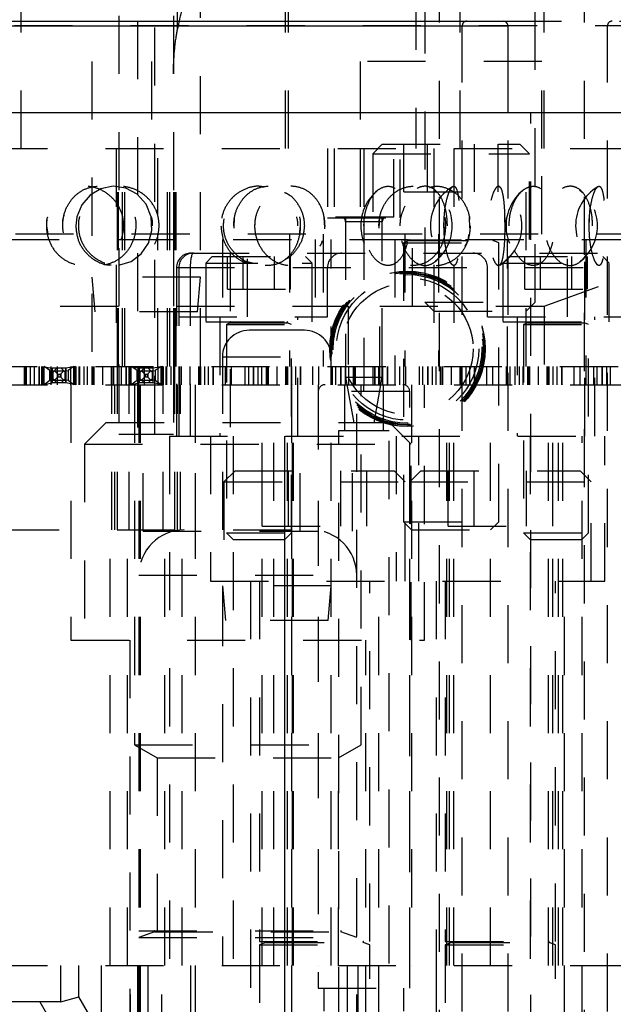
# Model space of a CAD drawing. Header units: inches. Extents: x 1880 to 2363, y -453 to -54.
# Tile 451 of 656: x 1908.08 to 1909.11, y -150.55 to -148.85. Entities that reach past the tile are written whole.
import ezdxf

# ---------------------------------------------------------------- set-up
doc = ezdxf.new("R2010")
doc.units = ezdxf.units.IN
doc.header["$LTSCALE"] = 0.5
doc.header["$MEASUREMENT"] = 0
doc.linetypes.add('HIDDEN', pattern=[0.225, 0.15, -0.075])
doc.layers.add('SID-M-H', color=4, linetype='HIDDEN')
doc.layers.add('SID-M-S', color=105, linetype='Continuous')

msp = doc.modelspace()

# ---------------------------------------------------------------- linework, layer by layer
at = {"layer": 'SID-M-H'}
for p, q in [((1908.25562, -147.4432), (1908.25562, -149.5632)), ((1908.34971, -147.4432), (1908.34971, -149.5632)), ((1908.35671, -148.86525), (1908.35671, -147.4432)), ((1908.08767, -149.07171), (1908.08767, -148.32171)), ((1908.20892, -148.32171), (1908.20892, -149.44671)), ((1908.31202, -148.32171), (1908.31202, -149.07171)), ((1908.39642, -149.44671), (1908.39642, -148.32171)), ((1908.54267, -149.07171), (1908.54267, -148.32171)), ((1908.54767, -149.07171), (1908.54767, -148.32171)), ((1908.84332, -149.07171), (1908.84332, -148.32171)), ((1909.05759, -152.25472), (1909.05759, -148.32171)), ((1908.28767, -148.45186), (1908.28767, -149.5632)), ((1908.31767, -149.5632), (1908.31767, -148.45186)), ((1908.76717, -148.60171), (1908.76717, -149.07171)), ((1908.98817, -149.07171), (1908.98817, -148.60171)), ((1908.78267, -148.60774), (1908.78267, -149.33621)), ((1908.97267, -149.33621), (1908.97267, -148.60774)), ((1908.80759, -152.25472), (1908.80759, -148.85222)), ((1908.91782, -148.85222), (1909.16782, -148.85222)), ((1909.1757, -148.86009), (1907.42963, -148.86009)), ((1908.84696, -151.75773), (1908.84696, -148.86009)), ((1909.09696, -151.75773), (1909.09696, -148.86009)), ((1908.98392, -148.92171), (1908.67142, -148.92171)), ((1908.67142, -148.92171), (1908.67142, -149.07171)), ((1908.98392, -149.07171), (1908.98392, -148.92171)), ((1908.9257, -151.75773), (1908.9257, -149.0097)), ((1908.96507, -152.8286), (1908.96507, -149.0097)), ((1907.23278, -149.07171), (1909.12255, -149.07171)), ((1908.25124, -149.07171), (1908.25124, -149.44671)), ((1908.25318, -149.44671), (1908.25318, -149.07171)), ((1908.25512, -149.44671), (1908.25512, -149.07171)), ((1908.26166, -149.44671), (1908.26166, -149.07171)), ((1908.26608, -149.44671), (1908.26608, -149.07171)), ((1908.32272, -149.18787), (1908.32272, -149.07171)), ((1908.33925, -149.44671), (1908.33925, -149.07171)), ((1908.34367, -149.44671), (1908.34367, -149.07171)), ((1908.35021, -149.44671), (1908.35021, -149.07171)), ((1908.35215, -149.44671), (1908.35215, -149.07171)), ((1908.35409, -149.44671), (1908.35409, -149.07171)), ((1908.61517, -149.07171), (1908.61517, -149.19071)), ((1908.62649, -149.07171), (1908.62649, -149.18982)), ((1908.67142, -149.07171), (1908.67142, -149.21921)), ((1908.67767, -149.07171), (1908.67767, -149.18982)), ((1908.70907, -149.0642), (1908.69267, -149.0806)), ((1908.70907, -149.0642), (1908.94627, -149.0642)), ((1908.72885, -149.18982), (1908.72885, -149.07171)), ((1908.74017, -149.19071), (1908.74017, -149.07171)), ((1908.74648, -149.1462), (1908.74648, -149.0642)), ((1908.78707, -149.1462), (1908.78707, -149.0642)), ((1908.79817, -149.07171), (1908.79817, -149.44671)), ((1908.83262, -149.07171), (1908.83262, -149.44671)), ((1908.86826, -149.1462), (1908.86826, -149.0642)), ((1908.90886, -149.1462), (1908.90886, -149.0642)), ((1908.96267, -149.0806), (1908.94627, -149.0642)), ((1908.95717, -149.44671), (1908.95717, -149.07171)), ((1908.98392, -149.21921), (1908.98392, -149.07171)), ((1908.69267, -149.0806), (1908.96267, -149.0806)), ((1908.69267, -149.0806), (1908.69267, -149.2282)), ((1908.96267, -149.2282), (1908.96267, -149.0806)), ((1908.2247, -149.14079), (1908.20607, -149.1517)), ((1908.24579, -149.13657), (1908.2247, -149.14079)), ((1908.26742, -149.1397), (1908.24579, -149.13657)), ((1908.28722, -149.15032), (1908.26742, -149.1397)), ((1908.80378, -149.14786), (1908.79901, -149.143)), ((1908.9118, -149.13867), (1908.91097, -149.13787)), ((1909.05378, -149.14786), (1909.04901, -149.143)), ((1908.20607, -149.1517), (1908.19167, -149.16838)), ((1908.30259, -149.16756), (1908.28722, -149.15032)), ((1908.74648, -149.1462), (1908.90886, -149.1462)), ((1908.19167, -149.16838), (1908.18316, -149.1894)), ((1908.31142, -149.18928), (1908.30259, -149.16756)), ((1908.18316, -149.1894), (1908.18146, -149.20473)), ((1908.31267, -149.21261), (1908.31142, -149.18928)), ((1908.45395, -149.20865), (1908.45492, -149.18934)), ((1908.61016, -149.20823), (1908.60921, -149.1899)), ((1908.61517, -149.19071), (1908.74017, -149.19071)), ((1908.72885, -149.18982), (1908.62649, -149.18982)), ((1908.64617, -149.19071), (1908.64617, -149.44671)), ((1908.70395, -149.20865), (1908.70492, -149.18934)), ((1908.70917, -149.44671), (1908.70917, -149.19071)), ((1908.81556, -149.20867), (1908.81588, -149.18934)), ((1908.86016, -149.20823), (1908.85921, -149.1899)), ((1908.92062, -149.2082), (1908.92049, -149.18992)), ((1909.06556, -149.20867), (1909.06588, -149.18934)), ((1908.13097, -149.20473), (1908.13322, -149.21903)), ((1908.30653, -149.23462), (1908.31267, -149.21261)), ((1908.56799, -149.20473), (1908.56586, -149.22025)), ((1908.70916, -149.19769), (1908.64617, -149.19769)), ((1908.64617, -149.19769), (1908.64617, -149.46541)), ((1908.67767, -149.19769), (1908.67767, -149.4467)), ((1908.70916, -149.46541), (1908.70916, -149.19769)), ((1908.81799, -149.20473), (1908.81586, -149.22025)), ((1905.45267, -149.2282), (1909.15267, -149.2282)), ((1909.17767, -149.21921), (1905.99017, -149.21921)), ((1908.32272, -149.44671), (1908.32272, -149.21899)), ((1908.43392, -149.2282), (1908.43392, -150.4782)), ((1908.54922, -149.21921), (1908.54922, -149.44671)), ((1908.59382, -149.2282), (1908.59382, -149.3432)), ((1908.6072, -149.21921), (1908.6072, -149.44671)), ((1908.62142, -150.4782), (1908.62142, -149.2282)), ((1908.73067, -149.2282), (1908.73067, -149.4782)), ((1908.74567, -149.2282), (1908.74567, -149.2286)), ((1908.74567, -149.2286), (1908.90967, -149.2286)), ((1908.75547, -149.23012), (1908.74567, -149.23369)), ((1908.74813, -149.21921), (1908.74813, -149.44671)), ((1908.75547, -149.23012), (1908.89986, -149.23012)), ((1908.76151, -149.3432), (1908.76151, -149.2282)), ((1908.80611, -149.21921), (1908.80611, -149.44671)), ((1908.90967, -149.23369), (1908.89986, -149.23012)), ((1908.90967, -149.2286), (1908.90967, -149.2282)), ((1908.92467, -149.4782), (1908.92467, -149.2282)), ((1909.05967, -149.2282), (1909.05967, -149.4782)), ((1908.29408, -149.2529), (1908.30653, -149.23462)), ((1908.74567, -149.23369), (1908.90967, -149.23369)), ((1908.74567, -149.23369), (1908.74567, -149.7142)), ((1908.90967, -149.7142), (1908.90967, -149.23369)), ((1908.27685, -149.26581), (1908.29408, -149.2529)), ((1908.37998, -149.2516), (1909.12525, -149.2516)), ((1908.41651, -149.25775), (1908.40531, -149.26895)), ((1908.41651, -149.25775), (1908.57711, -149.25775)), ((1908.44268, -149.31375), (1908.44268, -149.25775)), ((1908.4475, -149.2516), (1908.4475, -149.5666)), ((1908.46975, -149.31375), (1908.46975, -149.25775)), ((1908.47703, -149.3616), (1908.47703, -149.2516)), ((1908.52387, -149.31375), (1908.52387, -149.25775)), ((1908.55094, -149.31375), (1908.55094, -149.25775)), ((1908.58831, -149.26895), (1908.57711, -149.25775)), ((1908.92822, -149.25775), (1908.91702, -149.26895)), ((1908.92822, -149.25775), (1909.08882, -149.25775)), ((1908.9544, -149.31375), (1908.9544, -149.25775)), ((1908.98146, -149.31375), (1908.98146, -149.25775)), ((1909.02821, -149.3616), (1909.02821, -149.2516)), ((1909.03559, -149.31375), (1909.03559, -149.25775)), ((1909.05774, -149.5666), (1909.05774, -149.2516)), ((1909.06265, -149.31375), (1909.06265, -149.25775)), ((1909.10002, -149.26895), (1909.08882, -149.25775)), ((1908.2574, -149.27201), (1908.27685, -149.26581)), ((1908.35498, -149.2766), (1908.35498, -149.5666)), ((1908.35498, -149.2766), (1909.15025, -149.2766)), ((1908.35892, -149.2766), (1908.35892, -149.5666)), ((1908.3786, -149.2766), (1908.3786, -149.5666)), ((1908.40531, -149.26895), (1908.49513, -149.26895)), ((1908.40531, -149.26895), (1908.40531, -149.36975)), ((1908.52945, -149.26895), (1908.53394, -149.26895)), ((1908.57147, -149.26895), (1908.58831, -149.26895)), ((1908.58831, -149.36975), (1908.58831, -149.26895)), ((1908.61482, -149.3616), (1908.61482, -149.2766)), ((1908.89041, -149.3616), (1908.89041, -149.2766)), ((1908.91702, -149.26895), (1909.10002, -149.26895)), ((1908.91702, -149.26895), (1908.91702, -149.36975)), ((1909.10002, -149.36975), (1909.10002, -149.26895)), ((1908.39642, -149.29296), (1908.20892, -149.29296)), ((1908.20892, -149.29296), (1908.21417, -149.35296)), ((1908.39117, -149.35296), (1908.39642, -149.29296)), ((1908.98782, -149.3432), (1909.15267, -149.2832)), ((1908.44268, -149.31375), (1908.55094, -149.31375)), ((1908.9544, -149.31375), (1909.06265, -149.31375)), ((1907.9548, -149.3432), (1908.65054, -149.3432)), ((1908.65054, -149.3432), (1908.65054, -149.4782)), ((1908.7048, -149.3432), (1908.98782, -149.3432)), ((1908.7048, -149.4782), (1908.7048, -149.3432)), ((1908.78267, -149.33621), (1908.97267, -149.33621)), ((1908.78267, -149.33621), (1908.79817, -149.35171)), ((1908.95717, -149.35171), (1908.97267, -149.33621)), ((1908.98782, -149.3432), (1908.98782, -149.4782)), ((1908.39117, -149.35296), (1908.21417, -149.35296)), ((1908.35892, -149.3616), (1908.61482, -149.3616)), ((1908.42978, -149.3616), (1908.42978, -149.5666)), ((1908.56364, -149.5666), (1908.56364, -149.3616)), ((1908.79817, -149.35171), (1908.95717, -149.35171)), ((1908.89041, -149.3616), (1909.14632, -149.3616)), ((1908.94159, -149.3616), (1908.94159, -149.5666)), ((1909.07545, -149.5666), (1909.07545, -149.3616)), ((1908.40531, -149.36975), (1908.58831, -149.36975)), ((1908.44081, -149.36975), (1908.44081, -149.37015)), ((1908.44081, -149.37015), (1908.55281, -149.37015)), ((1908.44811, -149.37167), (1908.44081, -149.37433)), ((1908.44081, -149.37433), (1908.55281, -149.37433)), ((1908.44081, -149.37433), (1908.44081, -149.73325)), ((1908.44811, -149.37167), (1908.54551, -149.37167)), ((1908.55281, -149.37433), (1908.54551, -149.37167)), ((1908.55281, -149.37015), (1908.55281, -149.36975)), ((1908.55281, -149.73325), (1908.55281, -149.37433)), ((1908.91702, -149.36975), (1909.10002, -149.36975)), ((1908.95252, -149.36975), (1908.95252, -149.37015)), ((1908.95252, -149.37015), (1909.06452, -149.37015)), ((1908.95983, -149.37167), (1908.95252, -149.37433)), ((1908.95252, -149.37433), (1909.06452, -149.37433)), ((1908.95252, -149.37433), (1908.95252, -149.73325)), ((1908.95983, -149.37167), (1909.05722, -149.37167)), ((1909.06452, -149.37433), (1909.05722, -149.37167)), ((1909.06452, -149.37015), (1909.06452, -149.36975)), ((1909.06452, -149.73325), (1909.06452, -149.37433)), ((1908.57542, -149.38445), (1908.47992, -149.38445)), ((1908.43392, -149.43045), (1908.62142, -149.43045)), ((1906.81517, -149.44671), (1909.12255, -149.44671)), ((1908.09267, -149.44671), (1908.09267, -149.4782)), ((1908.09317, -149.44671), (1908.09317, -149.4782)), ((1908.09567, -149.44671), (1908.09567, -149.4782)), ((1908.09617, -149.44671), (1908.09617, -149.4782)), ((1908.10345, -149.4782), (1908.10345, -149.44671)), ((1908.11017, -149.4782), (1908.11017, -149.44671)), ((1908.11767, -149.44671), (1908.11767, -149.4782)), ((1908.11814, -149.44671), (1908.11814, -149.4782)), ((1908.11817, -149.44671), (1908.11817, -149.4782)), ((1908.12314, -149.4782), (1908.12314, -149.44671)), ((1908.12355, -149.4782), (1908.12355, -149.44671)), ((1908.12414, -149.44671), (1908.14076, -149.44988)), ((1908.12561, -149.4782), (1908.12561, -149.44671)), ((1908.13704, -149.45395), (1908.12708, -149.44671)), ((1908.12708, -149.4782), (1908.12708, -149.44671)), ((1908.13937, -149.4782), (1908.13937, -149.44671)), ((1908.14106, -149.44995), (1908.14076, -149.44988)), ((1908.14076, -149.44988), (1908.14076, -149.47503)), ((1908.16427, -149.44995), (1908.14106, -149.44995)), ((1908.14117, -149.47495), (1908.14117, -149.44995)), ((1908.14117, -149.45781), (1908.14902, -149.44995)), ((1908.14917, -149.44671), (1908.14917, -149.4782)), ((1908.15631, -149.44995), (1908.16417, -149.45781)), ((1908.16417, -149.44995), (1908.16417, -149.47495)), ((1908.16458, -149.44988), (1908.16427, -149.44995)), ((1908.18119, -149.44671), (1908.16458, -149.44988)), ((1908.16458, -149.47503), (1908.16458, -149.44988)), ((1908.17826, -149.44671), (1908.16829, -149.45395)), ((1908.17267, -149.44671), (1908.17267, -149.4782)), ((1908.17826, -149.4782), (1908.17826, -149.44671)), ((1908.17867, -149.44671), (1908.17867, -149.4782)), ((1908.17972, -149.44671), (1908.17972, -149.4782)), ((1908.18178, -149.44671), (1908.18178, -149.4782)), ((1908.18219, -149.4782), (1908.18219, -149.44671)), ((1908.18717, -149.44671), (1908.18717, -149.4782)), ((1908.18719, -149.4782), (1908.18719, -149.44671)), ((1908.18767, -149.44671), (1908.18767, -149.4782)), ((1908.19517, -149.44671), (1908.19517, -149.4782)), ((1908.20188, -149.4782), (1908.20188, -149.44671)), ((1908.20917, -149.44671), (1908.20917, -149.4782)), ((1908.20967, -149.44671), (1908.20967, -149.4782)), ((1908.21217, -149.44671), (1908.21217, -149.4782)), ((1908.21267, -149.44671), (1908.21267, -149.4782)), ((1908.22767, -149.44671), (1908.22767, -149.4782)), ((1908.24267, -149.44671), (1908.24267, -149.4782)), ((1908.24317, -149.44671), (1908.24317, -149.4782)), ((1908.24567, -149.44671), (1908.24567, -149.4782)), ((1908.24617, -149.44671), (1908.24617, -149.4782)), ((1908.25345, -149.7282), (1908.25345, -149.44671)), ((1908.26017, -149.4782), (1908.26017, -149.44671)), ((1908.26767, -149.44671), (1908.26767, -149.4782)), ((1908.26814, -149.44671), (1908.26814, -149.4782)), ((1908.26817, -149.44671), (1908.26817, -149.4782)), ((1908.27314, -149.4782), (1908.27314, -149.44671)), ((1908.27355, -149.4782), (1908.27355, -149.44671)), ((1908.27414, -149.44671), (1908.29076, -149.44988)), ((1908.27561, -149.4782), (1908.27561, -149.44671)), ((1908.28704, -149.45395), (1908.27708, -149.44671)), ((1908.27708, -149.4782), (1908.27708, -149.44671)), ((1908.28937, -149.4782), (1908.28937, -149.44671)), ((1908.29106, -149.44995), (1908.29076, -149.44988)), ((1908.29076, -149.44988), (1908.29076, -149.47503)), ((1908.31427, -149.44995), (1908.29106, -149.44995)), ((1908.29117, -149.47495), (1908.29117, -149.44995)), ((1908.29117, -149.45781), (1908.29902, -149.44995)), ((1908.29917, -149.44671), (1908.29917, -149.4782)), ((1908.30631, -149.44995), (1908.31417, -149.45781)), ((1908.31417, -149.44995), (1908.31417, -149.47495)), ((1908.31458, -149.44988), (1908.31427, -149.44995)), ((1908.33119, -149.44671), (1908.31458, -149.44988)), ((1908.31458, -149.47503), (1908.31458, -149.44988)), ((1908.32826, -149.44671), (1908.31829, -149.45395)), ((1908.32267, -149.44671), (1908.32267, -149.4782)), ((1908.32826, -149.4782), (1908.32826, -149.44671)), ((1908.32867, -149.44671), (1908.32867, -149.4782)), ((1908.32972, -149.44671), (1908.32972, -149.4782)), ((1908.33178, -149.44671), (1908.33178, -149.4782)), ((1908.33219, -149.4782), (1908.33219, -149.44671)), ((1908.33717, -149.44671), (1908.33717, -149.4782)), ((1908.33719, -149.4782), (1908.33719, -149.44671)), ((1908.33767, -149.44671), (1908.33767, -149.4782)), ((1908.34517, -149.44671), (1908.34517, -149.4782)), ((1908.35188, -149.7282), (1908.35188, -149.44671)), ((1908.35917, -149.44671), (1908.35917, -149.4782)), ((1908.35967, -149.44671), (1908.35967, -149.4782)), ((1908.36217, -149.44671), (1908.36217, -149.4782)), ((1908.36267, -149.44671), (1908.36267, -149.4782)), ((1908.37767, -149.44671), (1908.37767, -149.4782)), ((1908.39267, -149.44671), (1908.39267, -149.4782)), ((1908.39317, -149.44671), (1908.39317, -149.4782)), ((1908.39567, -149.44671), (1908.39567, -149.4782)), ((1908.39617, -149.44671), (1908.39617, -149.4782)), ((1908.40345, -149.4782), (1908.40345, -149.44671)), ((1908.41017, -149.4782), (1908.41017, -149.44671)), ((1908.41767, -149.44671), (1908.41767, -149.4782)), ((1908.41817, -149.44671), (1908.41817, -149.4782)), ((1908.43937, -149.4782), (1908.43937, -149.44671)), ((1908.44917, -149.44671), (1908.44917, -149.4782)), ((1908.47267, -149.44671), (1908.47267, -149.4782)), ((1908.47867, -149.44671), (1908.47867, -149.4782)), ((1908.48717, -149.44671), (1908.48717, -149.4782)), ((1908.48767, -149.44671), (1908.48767, -149.4782)), ((1908.49517, -149.44671), (1908.49517, -149.4782)), ((1908.50188, -149.4782), (1908.50188, -149.44671)), ((1908.50917, -149.44671), (1908.50917, -149.4782)), ((1908.50967, -149.44671), (1908.50967, -149.4782)), ((1908.51217, -149.44671), (1908.51217, -149.4782)), ((1908.51267, -149.44671), (1908.51267, -149.4782)), ((1908.52767, -149.44671), (1908.52767, -149.4782)), ((1908.54267, -149.44671), (1908.54267, -149.4782)), ((1908.54317, -149.44671), (1908.54317, -149.4782)), ((1908.54567, -149.44671), (1908.54567, -149.4782)), ((1908.54617, -149.44671), (1908.54617, -149.4782)), ((1908.55345, -149.4782), (1908.55345, -149.44671)), ((1908.56017, -149.4782), (1908.56017, -149.44671)), ((1908.56767, -149.44671), (1908.56767, -149.4782)), ((1908.56817, -149.44671), (1908.56817, -149.4782)), ((1908.58937, -149.4782), (1908.58937, -149.44671)), ((1908.59917, -149.44671), (1908.59917, -149.4782)), ((1908.62267, -149.44671), (1908.62267, -149.4782)), ((1908.62867, -149.44671), (1908.62867, -149.4782)), ((1908.63717, -149.44671), (1908.63717, -149.4782)), ((1908.63767, -149.44671), (1908.63767, -149.4782)), ((1908.64517, -149.44671), (1908.64517, -149.4782)), ((1908.65188, -149.4782), (1908.65188, -149.44671)), ((1908.65917, -149.44671), (1908.65917, -149.4782)), ((1908.65967, -149.44671), (1908.65967, -149.4782)), ((1908.66217, -149.44671), (1908.66217, -149.4782)), ((1908.66267, -149.44671), (1908.66267, -149.4782)), ((1908.67767, -149.44671), (1908.67767, -149.4782)), ((1908.69267, -149.44671), (1908.69267, -149.4782)), ((1908.69317, -149.44671), (1908.69317, -149.4782)), ((1908.69567, -149.44671), (1908.69567, -149.4782)), ((1908.69617, -149.44671), (1908.69617, -149.4782)), ((1908.70345, -149.4782), (1908.70345, -149.44671)), ((1908.71017, -149.4782), (1908.71017, -149.44671)), ((1908.71767, -149.44671), (1908.71767, -149.4782)), ((1908.71817, -149.44671), (1908.71817, -149.4782)), ((1908.73937, -149.4782), (1908.73937, -149.44671)), ((1908.74917, -149.44671), (1908.74917, -149.4782)), ((1908.77267, -149.44671), (1908.77267, -149.4782)), ((1908.77867, -149.44671), (1908.77867, -149.4782)), ((1908.78717, -149.44671), (1908.78717, -149.4782)), ((1908.78767, -149.44671), (1908.78767, -149.4782)), ((1908.79517, -149.44671), (1908.79517, -149.4782)), ((1908.80188, -149.4782), (1908.80188, -149.44671)), ((1908.80917, -149.44671), (1908.80917, -149.4782)), ((1908.80967, -149.44671), (1908.80967, -149.4782)), ((1908.81217, -149.44671), (1908.81217, -149.4782)), ((1908.81267, -149.44671), (1908.81267, -149.4782)), ((1908.82767, -149.44671), (1908.82767, -149.4782)), ((1908.84267, -149.44671), (1908.84267, -149.4782)), ((1908.84317, -149.44671), (1908.84317, -149.4782)), ((1908.84567, -149.44671), (1908.84567, -149.4782)), ((1908.84617, -149.44671), (1908.84617, -149.4782)), ((1908.85345, -149.4782), (1908.85345, -149.44671)), ((1908.86017, -149.4782), (1908.86017, -149.44671)), ((1908.86767, -149.44671), (1908.86767, -149.4782)), ((1908.86817, -149.44671), (1908.86817, -149.4782)), ((1908.88937, -149.4782), (1908.88937, -149.44671)), ((1908.89917, -149.44671), (1908.89917, -149.4782)), ((1908.92267, -149.44671), (1908.92267, -149.4782)), ((1908.92867, -149.44671), (1908.92867, -149.4782)), ((1908.93717, -149.44671), (1908.93717, -149.4782)), ((1908.93767, -149.44671), (1908.93767, -149.4782)), ((1908.94517, -149.44671), (1908.94517, -149.4782)), ((1908.95188, -149.4782), (1908.95188, -149.44671)), ((1908.95917, -149.44671), (1908.95917, -149.4782)), ((1908.95967, -149.44671), (1908.95967, -149.4782)), ((1908.96217, -149.44671), (1908.96217, -149.4782)), ((1908.96267, -149.44671), (1908.96267, -149.4782)), ((1908.97767, -149.44671), (1908.97767, -149.4782)), ((1908.99267, -149.44671), (1908.99267, -149.4782)), ((1908.99317, -149.44671), (1908.99317, -149.4782)), ((1908.99567, -149.44671), (1908.99567, -149.4782)), ((1908.99617, -149.44671), (1908.99617, -149.4782)), ((1909.00345, -149.4782), (1909.00345, -149.44671)), ((1909.01017, -149.4782), (1909.01017, -149.44671)), ((1909.01767, -149.44671), (1909.01767, -149.4782)), ((1909.01817, -149.44671), (1909.01817, -149.4782)), ((1909.03937, -149.4782), (1909.03937, -149.44671)), ((1909.04917, -149.44671), (1909.04917, -149.4782)), ((1909.07267, -149.44671), (1909.07267, -149.4782)), ((1909.07867, -149.44671), (1909.07867, -149.4782)), ((1909.08717, -149.44671), (1909.08717, -149.4782)), ((1909.08767, -149.44671), (1909.08767, -149.4782)), ((1909.09517, -149.44671), (1909.09517, -149.4782)), ((1909.10188, -149.4782), (1909.10188, -149.44671)), ((1908.13704, -149.47096), (1908.13704, -149.45395)), ((1908.13704, -149.45395), (1908.14192, -149.45458)), ((1908.14902, -149.47495), (1908.14117, -149.4671)), ((1908.14192, -149.45458), (1908.14192, -149.47033)), ((1908.14192, -149.45458), (1908.16341, -149.45458)), ((1908.14974, -149.45952), (1908.14459, -149.45438)), ((1908.14974, -149.46538), (1908.14459, -149.47053)), ((1908.14974, -149.45952), (1908.14974, -149.46538)), ((1908.14974, -149.45952), (1908.15077, -149.4598)), ((1908.15077, -149.46511), (1908.14974, -149.46538)), ((1908.15077, -149.4598), (1908.15077, -149.46511)), ((1908.15077, -149.4598), (1908.15457, -149.4598)), ((1908.15457, -149.46511), (1908.15077, -149.46511)), ((1908.15457, -149.4598), (1908.1556, -149.45952)), ((1908.15457, -149.4598), (1908.15457, -149.46511)), ((1908.1556, -149.46538), (1908.15457, -149.46511)), ((1908.1556, -149.45952), (1908.16074, -149.45438)), ((1908.1556, -149.45952), (1908.1556, -149.46538)), ((1908.1556, -149.46538), (1908.16074, -149.47053)), ((1908.16417, -149.4671), (1908.15631, -149.47495)), ((1908.16341, -149.45458), (1908.16829, -149.45395)), ((1908.16341, -149.47033), (1908.16341, -149.45458)), ((1908.16829, -149.45395), (1908.16829, -149.47096)), ((1908.28704, -149.47096), (1908.28704, -149.45395)), ((1908.28704, -149.45395), (1908.29192, -149.45458)), ((1908.29902, -149.47495), (1908.29117, -149.4671)), ((1908.29192, -149.45458), (1908.29192, -149.47033)), ((1908.29192, -149.45458), (1908.31341, -149.45458)), ((1908.29974, -149.45952), (1908.29459, -149.45438)), ((1908.29974, -149.46538), (1908.29459, -149.47053)), ((1908.29974, -149.45952), (1908.29974, -149.46538)), ((1908.29974, -149.45952), (1908.30077, -149.4598)), ((1908.30077, -149.46511), (1908.29974, -149.46538)), ((1908.30077, -149.4598), (1908.30077, -149.46511)), ((1908.30077, -149.4598), (1908.30457, -149.4598)), ((1908.30457, -149.46511), (1908.30077, -149.46511)), ((1908.30457, -149.4598), (1908.3056, -149.45952)), ((1908.30457, -149.4598), (1908.30457, -149.46511)), ((1908.3056, -149.46538), (1908.30457, -149.46511)), ((1908.3056, -149.45952), (1908.31074, -149.45438)), ((1908.3056, -149.45952), (1908.3056, -149.46538)), ((1908.3056, -149.46538), (1908.31074, -149.47053)), ((1908.31417, -149.4671), (1908.30631, -149.47495)), ((1908.31341, -149.45458), (1908.31829, -149.45395)), ((1908.31341, -149.47033), (1908.31341, -149.45458)), ((1908.31829, -149.45395), (1908.31829, -149.47096)), ((1908.64617, -149.46541), (1908.70916, -149.46541)), ((1908.64617, -149.46541), (1908.66005, -149.54415)), ((1908.69528, -149.54415), (1908.70916, -149.46541)), ((1907.23278, -149.4782), (1909.12255, -149.4782)), ((1908.12414, -149.4782), (1908.14076, -149.47503)), ((1908.13704, -149.47096), (1908.12708, -149.4782)), ((1908.14192, -149.47033), (1908.13704, -149.47096)), ((1908.14076, -149.47503), (1908.14106, -149.47495)), ((1908.16427, -149.47495), (1908.14106, -149.47495)), ((1908.14192, -149.47033), (1908.16341, -149.47033)), ((1908.16829, -149.47096), (1908.16341, -149.47033)), ((1908.16427, -149.47495), (1908.16458, -149.47503)), ((1908.18119, -149.4782), (1908.16458, -149.47503)), ((1908.17826, -149.4782), (1908.16829, -149.47096)), ((1908.17317, -149.4782), (1908.17317, -149.9182)), ((1908.24345, -149.7282), (1908.24345, -149.4782)), ((1908.24845, -149.7282), (1908.24845, -149.4782)), ((1908.27345, -149.7282), (1908.27345, -149.4782)), ((1908.27414, -149.4782), (1908.29076, -149.47503)), ((1908.28704, -149.47096), (1908.27708, -149.4782)), ((1908.28267, -149.4782), (1908.28267, -150.0982)), ((1908.29192, -149.47033), (1908.28704, -149.47096)), ((1908.29017, -149.4782), (1908.29017, -153.2282)), ((1908.29076, -149.47503), (1908.29106, -149.47495)), ((1908.31427, -149.47495), (1908.29106, -149.47495)), ((1908.29192, -149.47033), (1908.31341, -149.47033)), ((1908.29267, -150.9782), (1908.29267, -149.4782)), ((1908.31829, -149.47096), (1908.31341, -149.47033)), ((1908.31427, -149.47495), (1908.31458, -149.47503)), ((1908.33119, -149.4782), (1908.31458, -149.47503)), ((1908.32826, -149.4782), (1908.31829, -149.47096)), ((1908.33188, -149.7282), (1908.33188, -149.4782)), ((1908.35688, -149.7282), (1908.35688, -149.4782)), ((1908.36188, -149.7282), (1908.36188, -149.4782)), ((1908.38767, -150.9782), (1908.38767, -149.4782)), ((1908.50267, -150.4782), (1908.50267, -149.4782)), ((1908.52267, -150.4782), (1908.52267, -149.4782)), ((1908.54171, -150.4782), (1908.54171, -149.4782)), ((1908.54613, -150.4782), (1908.54613, -149.4782)), ((1908.55267, -149.4782), (1908.55267, -150.9782)), ((1908.55461, -150.4782), (1908.55461, -149.4782)), ((1908.55654, -150.4782), (1908.55654, -149.4782)), ((1908.59867, -149.4782), (1908.59867, -150.4782)), ((1908.6442, -149.4782), (1908.6442, -149.55694)), ((1908.66517, -153.2282), (1908.66517, -149.4782)), ((1908.67267, -150.0982), (1908.67267, -149.4782)), ((1908.71113, -149.55694), (1908.71113, -149.4782)), ((1908.75667, -150.4782), (1908.75667, -149.4782)), ((1908.75967, -149.4782), (1908.75967, -150.4782)), ((1908.78217, -149.9182), (1908.78217, -149.4782)), ((1908.82017, -150.4782), (1908.82017, -149.4782)), ((1908.82517, -150.4782), (1908.82517, -149.4782)), ((1908.83267, -150.4782), (1908.83267, -149.4782)), ((1908.89567, -150.4782), (1908.89567, -149.4782)), ((1908.99517, -150.4782), (1908.99517, -149.4782)), ((1909.00267, -150.4782), (1909.00267, -149.4782)), ((1909.01267, -150.4782), (1909.01267, -149.4782)), ((1909.02017, -150.4782), (1909.02017, -149.4782)), ((1908.75641, -149.49001), (1908.59893, -149.49001)), ((1908.59893, -149.49001), (1908.59893, -150.51757)), ((1908.75641, -150.51757), (1908.75641, -149.49001)), ((1908.23392, -149.5432), (1908.19642, -149.5807)), ((1908.23392, -149.5432), (1908.72142, -149.5432)), ((1908.29753, -149.7307), (1908.29753, -149.5432)), ((1908.3876, -149.7307), (1908.3876, -149.5432)), ((1908.56773, -149.7307), (1908.56773, -149.5432)), ((1908.6578, -149.7307), (1908.6578, -149.5432)), ((1908.69528, -149.54415), (1908.66005, -149.54415)), ((1908.75892, -149.5807), (1908.72142, -149.5432)), ((1908.25562, -149.5632), (1908.34971, -149.5632)), ((1908.34267, -149.5666), (1908.34267, -150.9782)), ((1908.34267, -149.5666), (1909.16267, -149.5666)), ((1908.41317, -149.5666), (1908.41317, -149.8166)), ((1908.45231, -149.5666), (1908.45231, -150.9782)), ((1908.54131, -150.9782), (1908.54131, -149.5666)), ((1908.63436, -149.55694), (1908.72097, -149.55694)), ((1908.63436, -150.78135), (1908.63436, -149.55694)), ((1908.72097, -150.67505), (1908.72097, -149.55694)), ((1908.73317, -149.5666), (1908.73317, -149.8166)), ((1908.77217, -149.8166), (1908.77217, -149.5666)), ((1908.96412, -149.5666), (1908.96412, -150.9782)), ((1909.05312, -150.9782), (1909.05312, -149.5666)), ((1909.09217, -149.8166), (1909.09217, -149.5666)), ((1908.19642, -149.5807), (1908.75892, -149.5807)), ((1908.19642, -149.5807), (1908.19642, -149.9182)), ((1908.75892, -149.9182), (1908.75892, -149.5807)), ((1908.45567, -149.6266), (1908.43667, -149.6456)), ((1908.45567, -149.6266), (1908.72967, -149.6266)), ((1908.50246, -149.7216), (1908.50246, -149.6266)), ((1908.54756, -149.7216), (1908.54756, -149.6266)), ((1908.63777, -149.7216), (1908.63777, -149.6266)), ((1908.68288, -149.7216), (1908.68288, -149.6266)), ((1908.74867, -149.6456), (1908.72967, -149.6266)), ((1908.77567, -149.6266), (1908.75667, -149.6456)), ((1908.77567, -149.6266), (1909.04967, -149.6266)), ((1908.82246, -149.7216), (1908.82246, -149.6266)), ((1908.86756, -149.7216), (1908.86756, -149.6266)), ((1908.95777, -149.7216), (1908.95777, -149.6266)), ((1909.00288, -149.7216), (1909.00288, -149.6266)), ((1909.06867, -149.6456), (1909.04967, -149.6266)), ((1908.43667, -149.6456), (1908.74867, -149.6456)), ((1908.43667, -149.6456), (1908.43667, -149.8166)), ((1908.74867, -149.8166), (1908.74867, -149.6456)), ((1908.75667, -149.6456), (1909.06867, -149.6456)), ((1909.06867, -149.8166), (1909.06867, -149.6456)), ((1908.50246, -149.7216), (1908.68288, -149.7216)), ((1908.74567, -149.7142), (1908.90967, -149.7142)), ((1908.74567, -149.7142), (1908.75967, -149.7282)), ((1908.82246, -149.7216), (1909.00288, -149.7216)), ((1908.89567, -149.7282), (1908.90967, -149.7142)), ((1908.05267, -149.7282), (1908.58717, -149.7282)), ((1908.24062, -150.4782), (1908.24062, -149.7282)), ((1908.27062, -150.4782), (1908.27062, -149.7282)), ((1908.29753, -149.7307), (1908.6578, -149.7307)), ((1908.33471, -150.4782), (1908.33471, -149.7282)), ((1908.36471, -150.4782), (1908.36471, -149.7282)), ((1908.44081, -149.73325), (1908.55281, -149.73325)), ((1908.44081, -149.73325), (1908.45231, -149.74475)), ((1908.54131, -149.74475), (1908.55281, -149.73325)), ((1908.75967, -149.7282), (1908.89567, -149.7282)), ((1908.95252, -149.73325), (1909.06452, -149.73325)), ((1908.95252, -149.73325), (1908.96402, -149.74475)), ((1909.05302, -149.74475), (1909.06452, -149.73325)), ((1908.45231, -149.74475), (1908.54131, -149.74475)), ((1908.96402, -149.74475), (1909.05302, -149.74475)), ((1908.29017, -149.8062), (1908.66342, -149.8062)), ((1908.41317, -149.8166), (1909.09217, -149.8166)), ((1908.48217, -149.8166), (1908.48217, -150.9782)), ((1908.49767, -149.8166), (1908.49767, -150.437)), ((1908.68767, -150.437), (1908.68767, -149.8166)), ((1908.70317, -150.9782), (1908.70317, -149.8166)), ((1908.80217, -149.8166), (1908.80217, -150.9782)), ((1908.81767, -149.8166), (1908.81767, -150.437)), ((1909.00767, -150.437), (1909.00767, -149.8166)), ((1909.02317, -150.9782), (1909.02317, -149.8166)), ((1908.62142, -149.82445), (1908.43392, -149.82445)), ((1908.43392, -149.82445), (1908.43917, -149.88445)), ((1908.61617, -149.88445), (1908.62142, -149.82445)), ((1908.61617, -149.88445), (1908.43917, -149.88445)), ((1908.17317, -149.9182), (1908.78217, -149.9182)), ((1908.27467, -149.9182), (1908.27467, -150.9782)), ((1908.68067, -150.9782), (1908.68067, -149.9182)), ((1908.28267, -150.0982), (1908.67267, -150.0982)), ((1908.28267, -150.0982), (1908.32142, -150.12057)), ((1908.63392, -150.12057), (1908.67267, -150.0982)), ((1908.32142, -150.12057), (1908.63392, -150.12057)), ((1908.32142, -150.12057), (1908.32142, -150.4782)), ((1908.63392, -150.4782), (1908.63392, -150.12057)), ((1908.29017, -150.4186), (1908.66517, -150.4186)), ((1908.31722, -150.42012), (1908.29017, -150.42997)), ((1908.29017, -150.42997), (1908.66517, -150.42997)), ((1908.31722, -150.42012), (1908.63632, -150.42012)), ((1908.66517, -150.42997), (1908.63811, -150.42012)), ((1908.49767, -150.437), (1908.68767, -150.437)), ((1908.50897, -150.43852), (1908.49767, -150.44264)), ((1908.49767, -150.44264), (1908.68767, -150.44264)), ((1908.49767, -150.44264), (1908.49767, -151.3011)), ((1908.50897, -150.43852), (1908.67636, -150.43852)), ((1908.68767, -150.44264), (1908.67636, -150.43852)), ((1908.68767, -151.3011), (1908.68767, -150.44264)), ((1908.81767, -150.437), (1909.00767, -150.437)), ((1908.82897, -150.43852), (1908.81767, -150.44264)), ((1908.81767, -150.44264), (1909.00767, -150.44264)), ((1908.81767, -150.44264), (1908.81767, -151.3011)), ((1908.82897, -150.43852), (1908.99636, -150.43852)), ((1909.00767, -150.44264), (1908.99636, -150.43852)), ((1909.00767, -151.3011), (1909.00767, -150.44264)), ((1907.23278, -150.4782), (1909.12255, -150.4782)), ((1908.15562, -150.5407), (1908.15562, -150.4782)), ((1908.18687, -150.53233), (1908.18687, -150.4782)), ((1908.22562, -150.9782), (1908.22562, -150.4782)), ((1908.27562, -153.2282), (1908.27562, -150.4782)), ((1908.28767, -150.4782), (1908.28767, -150.9782)), ((1908.30579, -150.4782), (1908.30579, -150.9782)), ((1908.32971, -153.2282), (1908.32971, -150.4782)), ((1908.37971, -150.9782), (1908.37971, -150.4782)), ((1908.64954, -150.9782), (1908.64954, -150.4782)), ((1908.66767, -150.9782), (1908.66767, -150.4782)), ((1908.80267, -150.9782), (1908.80267, -150.4782)), ((1908.59893, -150.51757), (1908.75641, -150.51757)), ((1908.60877, -150.51757), (1908.60877, -150.55694)), ((1908.74656, -150.55694), (1908.74656, -150.51757)), ((1908.15562, -150.5407), (1908.18687, -150.53233)), ((1908.22562, -150.59945), (1908.18687, -150.53233)), ((1908.15562, -150.5407), (1906.84642, -150.5407)), ((1908.11954, -150.5407), (1908.22562, -150.72445))]:
    msp.add_line(p, q, dxfattribs=at)
for radius in [0.13382, 0.13345, 0.13158, 0.13016, 0.12795, 0.12265, 0.11286]:
    msp.add_circle((1908.75262, -149.4166), radius, dxfattribs=at)
for centre, radius, start, end in [((1908.78721, -148.9432), 0.4375, 160.53705, 169.7369), ((1908.85483, -148.86009), 0.00787, 90, 180), ((1909.10483, -148.86009), 0.00787, 90, 180), ((1908.75099, -149.20473), 0.07874, 129.42305, 230.57396), ((1908.87084, -149.20473), 0.07874, 121.15614, 238.9555), ((1908.75099, -149.20473), 0.07874, 307.96843, 52.09477), ((1908.87084, -149.20473), 0.07874, 301.00349, 58.98802), ((1909.00099, -149.20473), 0.07874, 129.42305, 230.57396), ((1909.12084, -149.20473), 0.07874, 121.15614, 238.9555), ((1909.00099, -149.20473), 0.07874, 307.96843, 52.09477), ((1908.6383, -149.19769), 0.00787, 0, 90), ((1908.71704, -149.19769), 0.00787, 90, 180), ((1908.7552, -149.22938), 0.000787, 290, 90), ((1908.90013, -149.22938), 0.000787, 90, 250), ((1908.37998, -149.2766), 0.025, 90, 180), ((1908.38392, -149.2766), 0.025, 90, 180), ((1908.63982, -149.2766), 0.025, 90, 180), ((1908.86541, -149.2766), 0.025, 0, 90), ((1908.44784, -149.37093), 0.000787, 290, 90), ((1908.54578, -149.37093), 0.000787, 90, 250), ((1908.95956, -149.37093), 0.000787, 290, 90), ((1909.05749, -149.37093), 0.000787, 90, 250), ((1908.47992, -149.43045), 0.046, 90, 180), ((1908.57542, -149.43045), 0.046, 0, 90), ((1908.61074, -149.49001), 0.01181, 90, 180), ((1908.7446, -149.49001), 0.01181, 0, 90), ((1908.36817, -149.8062), 0.078, 90, 180), ((1908.58717, -149.8062), 0.078, 0, 90), ((1908.31695, -150.41938), 0.000787, 290, 90), ((1908.63838, -150.41938), 0.000787, 90, 250), ((1908.5087, -150.43778), 0.000787, 290, 90), ((1908.67663, -150.43778), 0.000787, 90, 250), ((1908.8287, -150.43778), 0.000787, 290, 90), ((1908.99663, -150.43778), 0.000787, 90, 250)]:
    msp.add_arc(centre, radius, start, end, dxfattribs=at)
msp.add_ellipse((1908.38392, -149.2766), major_axis=(0, 0.025), ratio=0.2125984, start_param=0, end_param=1.5707963, dxfattribs=at)
for points, knots in [([(1908.34971, -148.9432), (1908.34971, -148.94293), (1908.34971, -148.93419), (1908.35039, -148.91279), (1908.35299, -148.88703), (1908.35592, -148.86986), (1908.35671, -148.86525)], [0, 0, 0, 0, 0.0105464, 0.335859, 0.8220311, 1, 1, 1, 1]), ([(1908.26408, -149.20473), (1908.26335, -149.21226), (1908.26189, -149.22732), (1908.25056, -149.24739), (1908.23391, -149.26289), (1908.21292, -149.27217), (1908.18998, -149.27395), (1908.16777, -149.26769), (1908.14905, -149.25399), (1908.13608, -149.23461), (1908.13013, -149.2121), (1908.13146, -149.18916), (1908.13966, -149.16814), (1908.15393, -149.15101), (1908.17311, -149.13954), (1908.19543, -149.13521), (1908.21841, -149.13886), (1908.2392, -149.15028), (1908.25487, -149.16806), (1908.26298, -149.18734), (1908.26377, -149.1999), (1908.26408, -149.20473)], [0, 0, 0, 0, 0.0520028, 0.1039827, 0.1564753, 0.2102848, 0.2652762, 0.3208623, 0.3762398, 0.4306423, 0.4836601, 0.5355284, 0.5870576, 0.6391963, 0.6925647, 0.7472181, 0.8026932, 0.8582301, 0.9130199, 0.9664974, 1, 1, 1, 1]), ([(1908.15891, -149.20473), (1908.1596, -149.21254), (1908.16099, -149.22817), (1908.17192, -149.24892), (1908.18811, -149.26443), (1908.20814, -149.27284), (1908.22938, -149.27354), (1908.24961, -149.26687), (1908.26689, -149.25362), (1908.27944, -149.23496), (1908.28565, -149.2126), (1908.28438, -149.18894), (1908.2755, -149.16691), (1908.26012, -149.14938), (1908.24045, -149.13852), (1908.21914, -149.13531), (1908.19863, -149.13965), (1908.18077, -149.15087), (1908.16727, -149.16791), (1908.15998, -149.18686), (1908.15922, -149.19958), (1908.15891, -149.20473)], [0, 0, 0, 0, 0.0554579, 0.1109395, 0.1658403, 0.2192081, 0.2711117, 0.3223399, 0.3739729, 0.4268563, 0.4812619, 0.5368274, 0.5927419, 0.6480375, 0.7019377, 0.7542614, 0.8055938, 0.8569812, 0.9093952, 0.9633154, 1, 1, 1, 1]), ([(1908.32511, -149.20473), (1908.32438, -149.21226), (1908.32291, -149.22732), (1908.31149, -149.24739), (1908.29457, -149.26289), (1908.27298, -149.27217), (1908.24907, -149.27395), (1908.22558, -149.26769), (1908.20553, -149.25399), (1908.19148, -149.23461), (1908.185, -149.2121), (1908.18645, -149.18916), (1908.19537, -149.16814), (1908.21078, -149.15101), (1908.23126, -149.13954), (1908.25478, -149.13521), (1908.27866, -149.13886), (1908.29996, -149.15028), (1908.31585, -149.16806), (1908.324, -149.18734), (1908.3248, -149.1999), (1908.32511, -149.20473)], [0, 0, 0, 0, 0.0520028, 0.1039827, 0.1564753, 0.2102848, 0.2652762, 0.3208623, 0.3762398, 0.4306423, 0.4836601, 0.5355284, 0.5870576, 0.6391963, 0.6925647, 0.7472181, 0.8026932, 0.8582301, 0.9130199, 0.9664974, 1, 1, 1, 1]), ([(1908.50543, -149.13796), (1908.50223, -149.13735), (1908.49196, -149.13537), (1908.47423, -149.13991), (1908.45518, -149.1508), (1908.44057, -149.16793), (1908.43263, -149.18686), (1908.43179, -149.19958), (1908.43146, -149.20473)], [0, 0, 0, 0, 0.0867264, 0.2775003, 0.4684788, 0.6632725, 0.8636636, 1, 1, 1, 1]), ([(1908.48556, -149.26895), (1908.48237, -149.26824), (1908.47136, -149.2658), (1908.45561, -149.2537), (1908.44146, -149.23468), (1908.435, -149.21208), (1908.43645, -149.18916), (1908.44537, -149.16817), (1908.46079, -149.1509), (1908.48121, -149.13995), (1908.49857, -149.13533), (1908.5079, -149.137), (1908.50951, -149.13729)], [0, 0, 0, 0, 0.0492586, 0.1695303, 0.2876844, 0.4028314, 0.5154816, 0.6273956, 0.740633, 0.8565414, 0.9752404, 1, 1, 1, 1]), ([(1908.45335, -149.20473), (1908.45404, -149.21254), (1908.45543, -149.22817), (1908.46622, -149.24892), (1908.48188, -149.26443), (1908.50074, -149.27284), (1908.52013, -149.27354), (1908.53806, -149.26687), (1908.55295, -149.25362), (1908.56353, -149.23496), (1908.56869, -149.2126), (1908.56764, -149.18894), (1908.56023, -149.16691), (1908.54717, -149.14938), (1908.53001, -149.13852), (1908.51086, -149.13531), (1908.49184, -149.13965), (1908.47482, -149.15087), (1908.46165, -149.16791), (1908.45442, -149.18686), (1908.45366, -149.19958), (1908.45335, -149.20473)], [0, 0, 0, 0, 0.0554579, 0.1109395, 0.1658403, 0.2192081, 0.2711117, 0.3223399, 0.3739729, 0.4268563, 0.4812619, 0.5368274, 0.5927419, 0.6480375, 0.7019377, 0.7542614, 0.8055938, 0.8569812, 0.9093952, 0.9633154, 1, 1, 1, 1]), ([(1908.61065, -149.20473), (1908.61004, -149.21226), (1908.60882, -149.22732), (1908.59928, -149.24739), (1908.58501, -149.26289), (1908.56656, -149.27217), (1908.54582, -149.27395), (1908.52511, -149.26769), (1908.50719, -149.25399), (1908.4945, -149.23461), (1908.4886, -149.2121), (1908.48993, -149.18916), (1908.49802, -149.16814), (1908.5119, -149.15101), (1908.53014, -149.13954), (1908.5508, -149.13521), (1908.57144, -149.13886), (1908.58958, -149.15028), (1908.60294, -149.16806), (1908.60972, -149.18734), (1908.61039, -149.1999), (1908.61065, -149.20473)], [0, 0, 0, 0, 0.0520028, 0.1039827, 0.1564753, 0.2102848, 0.2652762, 0.3208623, 0.3762398, 0.4306423, 0.4836601, 0.5355284, 0.5870576, 0.6391963, 0.6925647, 0.7472181, 0.8026932, 0.8582301, 0.9130199, 0.9664974, 1, 1, 1, 1]), ([(1908.67758, -149.20473), (1908.67808, -149.21254), (1908.6791, -149.22817), (1908.68693, -149.24892), (1908.6981, -149.26443), (1908.71128, -149.27284), (1908.72447, -149.27354), (1908.73634, -149.26687), (1908.74594, -149.25362), (1908.75261, -149.23496), (1908.75582, -149.2126), (1908.75517, -149.18894), (1908.75055, -149.16691), (1908.74224, -149.14938), (1908.73105, -149.13852), (1908.71821, -149.13531), (1908.7051, -149.13965), (1908.69308, -149.15087), (1908.68362, -149.16791), (1908.67835, -149.18686), (1908.6778, -149.19958), (1908.67758, -149.20473)], [0, 0, 0, 0, 0.0554579, 0.1109395, 0.1658403, 0.2192081, 0.2711117, 0.3223399, 0.3739729, 0.4268563, 0.4812619, 0.5368274, 0.5927419, 0.6480375, 0.7019377, 0.7542614, 0.8055938, 0.8569812, 0.9093952, 0.9633154, 1, 1, 1, 1]), ([(1908.70335, -149.20473), (1908.70404, -149.21254), (1908.70543, -149.22817), (1908.71622, -149.24892), (1908.73188, -149.26443), (1908.75074, -149.27284), (1908.77013, -149.27354), (1908.78806, -149.26687), (1908.80295, -149.25362), (1908.81353, -149.23496), (1908.81869, -149.2126), (1908.81764, -149.18894), (1908.81023, -149.16691), (1908.79717, -149.14938), (1908.78001, -149.13852), (1908.76086, -149.13531), (1908.74184, -149.13965), (1908.72482, -149.15087), (1908.71165, -149.16791), (1908.70442, -149.18686), (1908.70366, -149.19958), (1908.70335, -149.20473)], [0, 0, 0, 0, 0.0554579, 0.1109395, 0.1658403, 0.2192081, 0.2711117, 0.3223399, 0.3739729, 0.4268563, 0.4812619, 0.5368274, 0.5927419, 0.6480375, 0.7019377, 0.7542614, 0.8055938, 0.8569812, 0.9093952, 0.9633154, 1, 1, 1, 1]), ([(1908.82132, -149.20473), (1908.82094, -149.21226), (1908.82018, -149.22732), (1908.81418, -149.24739), (1908.80502, -149.26289), (1908.7929, -149.27217), (1908.7789, -149.27395), (1908.76457, -149.26769), (1908.75187, -149.25399), (1908.74273, -149.23461), (1908.73844, -149.2121), (1908.73941, -149.18916), (1908.74528, -149.16814), (1908.75523, -149.15101), (1908.76808, -149.13954), (1908.7823, -149.13521), (1908.79614, -149.13886), (1908.80798, -149.15028), (1908.81649, -149.16806), (1908.82074, -149.18734), (1908.82116, -149.1999), (1908.82132, -149.20473)], [0, 0, 0, 0, 0.0520028, 0.1039827, 0.1564753, 0.2102848, 0.2652762, 0.3208623, 0.3762398, 0.4306423, 0.4836601, 0.5355284, 0.5870576, 0.6391963, 0.6925647, 0.7472181, 0.8026932, 0.8582301, 0.9130199, 0.9664974, 1, 1, 1, 1]), ([(1908.79034, -149.13872), (1908.79377, -149.1378), (1908.80407, -149.13506), (1908.82147, -149.13912), (1908.83957, -149.15022), (1908.85294, -149.16808), (1908.85972, -149.18734), (1908.86039, -149.19989), (1908.86065, -149.20473)], [0, 0, 0, 0, 0.09884, 0.2966071, 0.4945946, 0.6899186, 0.8805642, 1, 1, 1, 1]), ([(1908.81536, -149.20473), (1908.81559, -149.21254), (1908.81606, -149.22817), (1908.81957, -149.24892), (1908.82434, -149.26443), (1908.82955, -149.27284), (1908.83426, -149.27354), (1908.83802, -149.26687), (1908.84067, -149.25362), (1908.84228, -149.23496), (1908.84298, -149.2126), (1908.84284, -149.18894), (1908.84181, -149.16691), (1908.8397, -149.14938), (1908.83641, -149.13852), (1908.83209, -149.13531), (1908.82716, -149.13965), (1908.82223, -149.15087), (1908.8181, -149.16791), (1908.81572, -149.18686), (1908.81546, -149.19958), (1908.81536, -149.20473)], [0, 0, 0, 0, 0.0554579, 0.1109395, 0.1658403, 0.2192081, 0.2711117, 0.3223399, 0.3739729, 0.4268563, 0.4812619, 0.5368274, 0.5927419, 0.6480375, 0.7019377, 0.7542614, 0.8055938, 0.8569812, 0.9093952, 0.9633154, 1, 1, 1, 1]), ([(1908.92069, -149.20473), (1908.92061, -149.21226), (1908.92044, -149.22732), (1908.91901, -149.24739), (1908.91655, -149.26289), (1908.91286, -149.27217), (1908.90803, -149.27395), (1908.90254, -149.26769), (1908.89727, -149.25399), (1908.89326, -149.23461), (1908.89132, -149.2121), (1908.89176, -149.18916), (1908.89439, -149.16814), (1908.89869, -149.15101), (1908.90393, -149.13954), (1908.90925, -149.13521), (1908.9139, -149.13886), (1908.91738, -149.15028), (1908.91958, -149.16806), (1908.92056, -149.18734), (1908.92066, -149.1999), (1908.92069, -149.20473)], [0, 0, 0, 0, 0.0520028, 0.1039827, 0.1564753, 0.2102848, 0.2652762, 0.3208623, 0.3762398, 0.4306423, 0.4836601, 0.5355284, 0.5870576, 0.6391963, 0.6925647, 0.7472181, 0.8026932, 0.8582301, 0.9130199, 0.9664974, 1, 1, 1, 1]), ([(1908.92758, -149.20473), (1908.92808, -149.21254), (1908.9291, -149.22817), (1908.93693, -149.24892), (1908.9481, -149.26443), (1908.96128, -149.27284), (1908.97447, -149.27354), (1908.98634, -149.26687), (1908.99594, -149.25362), (1909.00261, -149.23496), (1909.00582, -149.2126), (1909.00517, -149.18894), (1909.00055, -149.16691), (1908.99224, -149.14938), (1908.98105, -149.13852), (1908.96821, -149.13531), (1908.9551, -149.13965), (1908.94308, -149.15087), (1908.93362, -149.16791), (1908.92835, -149.18686), (1908.9278, -149.19958), (1908.92758, -149.20473)], [0, 0, 0, 0, 0.0554579, 0.1109395, 0.1658403, 0.2192081, 0.2711117, 0.3223399, 0.3739729, 0.4268563, 0.4812619, 0.5368274, 0.5927419, 0.6480375, 0.7019377, 0.7542614, 0.8055938, 0.8569812, 0.9093952, 0.9633154, 1, 1, 1, 1]), ([(1909.07132, -149.20473), (1909.07094, -149.21226), (1909.07018, -149.22732), (1909.06418, -149.24739), (1909.05502, -149.26289), (1909.0429, -149.27217), (1909.0289, -149.27395), (1909.01457, -149.26769), (1909.00187, -149.25399), (1908.99273, -149.23461), (1908.98844, -149.2121), (1908.98941, -149.18916), (1908.99528, -149.16814), (1909.00523, -149.15101), (1909.01808, -149.13954), (1909.0323, -149.13521), (1909.04614, -149.13886), (1909.05798, -149.15028), (1909.06649, -149.16806), (1909.07074, -149.18734), (1909.07116, -149.1999), (1909.07132, -149.20473)], [0, 0, 0, 0, 0.0520028, 0.1039827, 0.1564753, 0.2102848, 0.2652762, 0.3208623, 0.3762398, 0.4306423, 0.4836601, 0.5355284, 0.5870576, 0.6391963, 0.6925647, 0.7472181, 0.8026932, 0.8582301, 0.9130199, 0.9664974, 1, 1, 1, 1]), ([(1909.06536, -149.20473), (1909.06559, -149.21254), (1909.06606, -149.22817), (1909.06957, -149.24892), (1909.07434, -149.26443), (1909.07955, -149.27284), (1909.08426, -149.27354), (1909.08802, -149.26687), (1909.09067, -149.25362), (1909.09228, -149.23496), (1909.09298, -149.2126), (1909.09284, -149.18894), (1909.09181, -149.16691), (1909.0897, -149.14938), (1909.08641, -149.13852), (1909.08209, -149.13531), (1909.07716, -149.13965), (1909.07223, -149.15087), (1909.0681, -149.16791), (1909.06572, -149.18686), (1909.06546, -149.19958), (1909.06536, -149.20473)], [0, 0, 0, 0, 0.0554579, 0.1109395, 0.1658403, 0.2192081, 0.2711117, 0.3223399, 0.3739729, 0.4268563, 0.4812619, 0.5368274, 0.5927419, 0.6480375, 0.7019377, 0.7542614, 0.8055938, 0.8569812, 0.9093952, 0.9633154, 1, 1, 1, 1]), ([(1908.54113, -149.14711), (1908.54389, -149.14845), (1908.55373, -149.15322), (1908.56569, -149.16834), (1908.57402, -149.1873), (1908.57481, -149.19988), (1908.57511, -149.20473)], [0, 0, 0, 0, 0.1307229, 0.4666723, 0.7945752, 1, 1, 1, 1]), ([(1908.49822, -149.1707), (1908.49525, -149.1771), (1908.49026, -149.18786), (1908.48967, -149.19986), (1908.48943, -149.20473)], [0, 0, 0, 0, 0.59453284, 1, 1, 1, 1]), ([(1908.74822, -149.1707), (1908.74525, -149.1771), (1908.74026, -149.18786), (1908.73967, -149.19986), (1908.73943, -149.20473)], [0, 0, 0, 0, 0.5945328, 1, 1, 1, 1]), ([(1908.13259, -149.1899), (1908.13253, -149.19004), (1908.13076, -149.19464), (1908.13086, -149.19977), (1908.13097, -149.20473)], [0, 0, 0, 0, 0.0314944, 1, 1, 1, 1]), ([(1908.15952, -149.20865), (1908.15897, -149.20198), (1908.15837, -149.19446), (1908.16105, -149.18776), (1908.16136, -149.187)], [0, 0, 0, 0, 0.8873142, 1, 1, 1, 1]), ([(1908.26168, -149.21905), (1908.26247, -149.21664), (1908.26553, -149.20724), (1908.26371, -149.19729), (1908.26236, -149.18989)], [0, 0, 0, 0, 0.2558673, 1, 1, 1, 1]), ([(1908.28312, -149.18934), (1908.28313, -149.18936), (1908.28502, -149.19414), (1908.28492, -149.19945), (1908.28481, -149.20473)], [0, 0, 0, 0, 0.0039911, 1, 1, 1, 1]), ([(1908.31142, -149.18934), (1908.31143, -149.18936), (1908.31333, -149.19414), (1908.31322, -149.19945), (1908.31311, -149.20473)], [0, 0, 0, 0, 0.003979, 1, 1, 1, 1]), ([(1908.56142, -149.18934), (1908.56143, -149.18936), (1908.56333, -149.19414), (1908.56322, -149.19945), (1908.56311, -149.20473)], [0, 0, 0, 0, 0.003979, 1, 1, 1, 1]), ([(1908.56659, -149.18934), (1908.5666, -149.18936), (1908.56818, -149.19414), (1908.56809, -149.19945), (1908.56799, -149.20473)], [0, 0, 0, 0, 0.00396453, 1, 1, 1, 1]), ([(1908.67767, -149.18982), (1908.67767, -149.18995), (1908.67767, -149.19024), (1908.67767, -149.19237), (1908.67767, -149.19502), (1908.67767, -149.19682), (1908.67767, -149.19769)], [0, 0, 0, 0, 0.2702613, 0.5624294, 0.7897364, 1, 1, 1, 1]), ([(1908.81659, -149.18934), (1908.8166, -149.18936), (1908.81818, -149.19414), (1908.81809, -149.19945), (1908.81799, -149.20473)], [0, 0, 0, 0, 0.0039645, 1, 1, 1, 1]), ([(1908.18146, -149.20473), (1908.18222, -149.21254), (1908.18374, -149.22815), (1908.19562, -149.24899), (1908.21305, -149.26419), (1908.23131, -149.27233), (1908.24288, -149.27209), (1908.24697, -149.272)], [0, 0, 0, 0, 0.2233138, 0.4467233, 0.6677939, 0.8826915, 1, 1, 1, 1]), ([(1908.43146, -149.20473), (1908.43221, -149.21256), (1908.43372, -149.22821), (1908.44569, -149.24874), (1908.46101, -149.26337), (1908.4732, -149.26737), (1908.47803, -149.26895)], [0, 0, 0, 0, 0.2746854, 0.5494884, 0.8214145, 1, 1, 1, 1]), ([(1908.57511, -149.20473), (1908.5744, -149.2123), (1908.57296, -149.22743), (1908.56128, -149.24696), (1908.55024, -149.25917), (1908.54256, -149.26235), (1908.54183, -149.26266)], [0, 0, 0, 0, 0.3209905, 0.6418401, 0.9658538, 1, 1, 1, 1]), ([(1908.86065, -149.20473), (1908.86004, -149.21226), (1908.85882, -149.22733), (1908.84929, -149.24736), (1908.83499, -149.26299), (1908.81662, -149.27179), (1908.80095, -149.2745), (1908.79258, -149.27166), (1908.79091, -149.27109)], [0, 0, 0, 0, 0.1864158, 0.3727497, 0.5609212, 0.7538135, 0.9509429, 1, 1, 1, 1]), ([(1908.60176, -149.23953), (1908.60309, -149.23774), (1908.60513, -149.23501), (1908.60578, -149.23147), (1908.606, -149.23025)], [0, 0, 0, 0, 0.6536457, 1, 1, 1, 1]), ([(1908.85176, -149.23953), (1908.85299, -149.23768), (1908.85691, -149.2318), (1908.85794, -149.22422), (1908.85864, -149.21902)], [0, 0, 0, 0, 0.3133655, 1, 1, 1, 1]), ([(1908.79886, -149.26691), (1908.79921, -149.26678), (1908.80047, -149.2663), (1908.80139, -149.26479), (1908.80206, -149.2637)], [0, 0, 0, 0, 0.2806837, 1, 1, 1, 1]), ([(1909.04886, -149.26691), (1909.04921, -149.26678), (1909.05047, -149.2663), (1909.05139, -149.26479), (1909.05206, -149.2637)], [0, 0, 0, 0, 0.2806837, 1, 1, 1, 1]), ([(1908.83056, -149.27228), (1908.83052, -149.27229), (1908.82966, -149.27246), (1908.82868, -149.27055), (1908.82776, -149.26874)], [0, 0, 0, 0, 0.056276, 1, 1, 1, 1]), ([(1909.08056, -149.27228), (1909.08052, -149.27229), (1909.07966, -149.27246), (1909.07868, -149.27055), (1909.07776, -149.26874)], [0, 0, 0, 0, 0.056276, 1, 1, 1, 1]), ([(1908.67767, -149.49001), (1908.67767, -149.48834), (1908.67767, -149.48486), (1908.67767, -149.48089), (1908.67767, -149.47859), (1908.67767, -149.47833), (1908.67767, -149.4782)], [0, 0, 0, 0, 0.2702613, 0.5624294, 0.7897364, 1, 1, 1, 1])]:
    msp.add_open_spline(points, degree=3, knots=knots, dxfattribs=at)
at = {"layer": 'SID-M-S'}
for p, q in [((1908.80759, -148.85222), (1908.80759, -147.17942)), ((1907.43751, -148.85222), (1908.91782, -148.85222)), ((1907.42963, -148.86009), (1908.9257, -148.86009)), ((1908.9257, -149.0097), (1908.9257, -148.86009)), ((1907.23278, -149.0097), (1909.12255, -149.0097))]:
    msp.add_line(p, q, dxfattribs=at)
msp.add_arc((1908.91782, -148.86009), 0.00787, 0, 90, dxfattribs=at)

doc.saveas('drawing.dxf')
